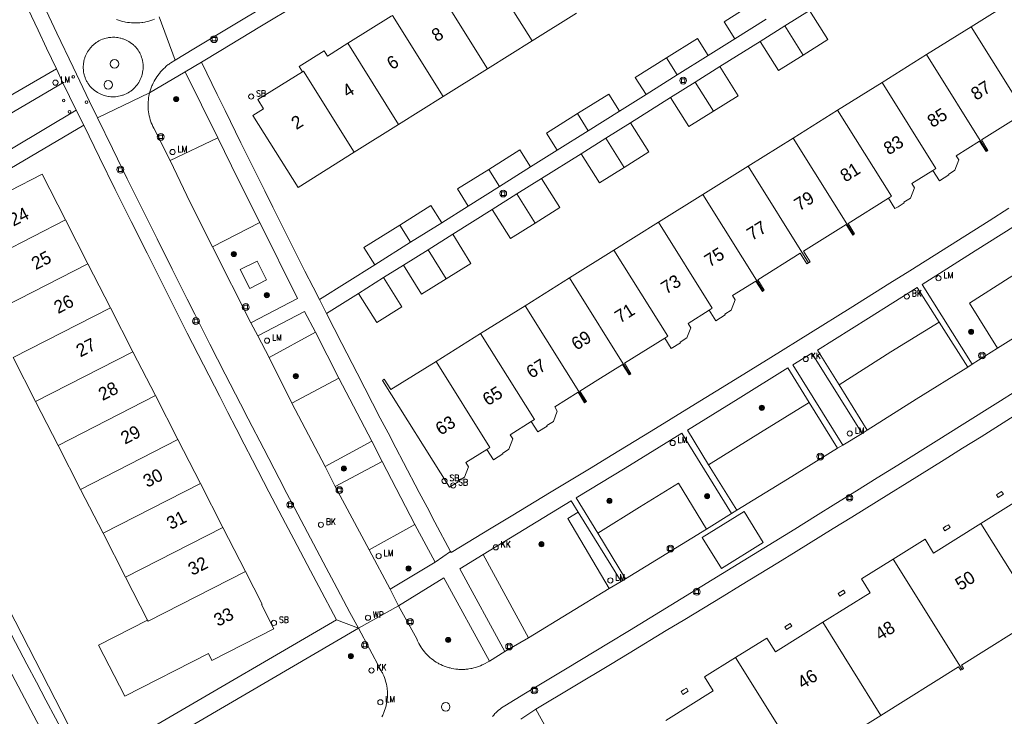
# Model space of a CAD drawing. Header units: metres. Extents: x 138165 to 154469, y 480134 to 494189.
# Tile 801 of 1056: x 146038 to 146134, y 488058 to 488126. Entities that reach past the tile are written whole.
import ezdxf

# ---------------------------------------------------------------- set-up
doc = ezdxf.new("R2010")
doc.units = ezdxf.units.M
doc.header["$LTSCALE"] = 0.001
doc.header["$MEASUREMENT"] = 0
for name, color, linetype, lineweight in [('Level 5', 7, 'Continuous', 0), ('TOP-L-terrein hoogteverschil grondkering', 7, 'Continuous', 0), ('TOP-L-topo objecten punt', 7, 'Continuous', 0), ('TOP-L-topo objecten vlak', 7, 'Continuous', 0), ('TOP-L-verharding molgoot', 7, 'Continuous', 0), ('TOP-T-topo huisnummering naamgeving', 7, 'Continuous', 0)]:
    doc.layers.add(name, color=color, linetype=linetype, lineweight=lineweight)
doc.styles.add('Style-INTL_ISO', font='INTL_ISO.shx')
doc.styles.add('Style-STANDARD', font='STANDARD.shx')

# ---------------------------------------------------------------- blocks, each defined once
blk = doc.blocks.new('24')
at = {"layer": 'TOP-L-topo objecten punt', "color": 7, "linetype": 'Continuous', "lineweight": 0}
for radius in [0.025, 0.0182, 0.0115, 0.005]:
    blk.add_circle((0, 0), radius, dxfattribs=at)
blk = doc.blocks.new('39')
at = {"layer": 'TOP-L-topo objecten punt', "color": 7, "linetype": 'Continuous', "lineweight": 0}
for p, q in [((0.0175, 0.0175), (-0.0175, 0.0175)), ((-0.0175, 0.0175), (-0.0175, -0.0175)), ((0.0175, 0.0175), (0.0175, -0.0175)), ((0.0175, -0.0175), (-0.0175, -0.0175))]:
    blk.add_line(p, q, dxfattribs=at)
blk.add_circle((0, 0), 0.0332, dxfattribs=at)
blk = doc.blocks.new('*U13')
at = {"layer": 'Level 5', "color": 7, "linetype": 'Continuous', "lineweight": 0}
blk.add_circle((0, 0), 0.0415, dxfattribs=at)
blk = doc.blocks.new('150')
at = {"layer": 'Level 5', "color": 7, "linetype": 'Continuous', "lineweight": 0}
blk.add_blockref('*U13', (0, 0), dxfattribs=at)
blk = doc.blocks.new('73')
at = {"layer": 'TOP-L-topo objecten punt', "color": 7, "linetype": 'Continuous', "lineweight": 0}
blk.add_circle((0, 0), 0.025, dxfattribs=at)
at = {"layer": 'TOP-L-topo objecten punt', "color": 7, "linetype": 'Continuous', "lineweight": 0, "style": 'Style-STANDARD'}
blk.add_text('WP', height=0.06, dxfattribs=at).set_placement((0.0483, 0))
blk = doc.blocks.new('72')
at = {"layer": 'TOP-L-topo objecten punt', "color": 7, "linetype": 'Continuous', "lineweight": 0}
blk.add_circle((0, 0), 0.025, dxfattribs=at)
at = {"layer": 'TOP-L-topo objecten punt', "color": 7, "linetype": 'Continuous', "lineweight": 0, "style": 'Style-STANDARD'}
blk.add_text('BK', height=0.06, dxfattribs=at).set_placement((0.0483, 0))
blk = doc.blocks.new('10')
at = {"layer": 'TOP-L-topo objecten punt', "linetype": 'Continuous', "lineweight": 0}
blk.add_circle((0, 0), 0.0125, dxfattribs=at)
blk = doc.blocks.new('16')
at = {"layer": 'TOP-L-topo objecten punt', "color": 7, "linetype": 'Continuous', "lineweight": 0}
blk.add_circle((0, 0), 0.025, dxfattribs=at)
at = {"layer": 'TOP-L-topo objecten punt', "color": 7, "linetype": 'Continuous', "lineweight": 0, "style": 'Style-STANDARD'}
blk.add_text('LM', height=0.06, dxfattribs=at).set_placement((0.0483, 0))
blk = doc.blocks.new('119')
at = {"layer": 'TOP-L-topo objecten punt', "color": 7, "linetype": 'Continuous', "lineweight": 0}
blk.add_circle((0, 0), 0.025, dxfattribs=at)
at = {"layer": 'TOP-L-topo objecten punt', "color": 7, "linetype": 'Continuous', "lineweight": 0, "style": 'Style-STANDARD'}
blk.add_text('KK', height=0.06, dxfattribs=at).set_placement((0.0483, 0))
blk = doc.blocks.new('175')
at = {"layer": 'TOP-L-topo objecten punt', "color": 7, "linetype": 'Continuous', "lineweight": 0}
blk.add_circle((0, 0), 0.025, dxfattribs=at)
at = {"layer": 'TOP-L-topo objecten punt', "color": 7, "linetype": 'Continuous', "lineweight": 0, "style": 'Style-STANDARD'}
blk.add_text('SB', height=0.06, dxfattribs=at).set_placement((0.0483, 0))

msp = doc.modelspace()

# ---------------------------------------------------------------- linework, layer by layer
at = {"layer": 'TOP-L-terrein hoogteverschil grondkering', "flags": 128}
msp.add_lwpolyline([(146044.736, 488053.817), (146020.112, 488101.774), (146032.537, 488109.053)], dxfattribs=at)
at = {"layer": 'TOP-L-topo objecten vlak', "flags": 128}
for points in [[(146016.543, 488176.221), (146004.786, 488169.298), (145992.252, 488161.931), (146017.418, 488107.327), (146029.857, 488114.634), (146041.612, 488121.435)], [(146016.543, 488176.221), (146017.32, 488174.45), (146018.1, 488172.679), (146019.663, 488169.141), (146020.448, 488167.372), (146021.235, 488165.605), (146022.813, 488162.073), (146023.605, 488160.308), (146024.399, 488158.544), (146025.992, 488155.019), (146026.791, 488153.257), (146027.593, 488151.496), (146029.2, 488147.977), (146030.815, 488144.462), (146031.625, 488142.705), (146032.437, 488140.949), (146033.251, 488139.194), (146034.884, 488135.687), (146036.525, 488132.183), (146038.172, 488128.683), (146039.827, 488125.186), (146040.657, 488123.438), (146041.612, 488121.435)], [(146037.719, 488133.207), (146038.503, 488131.544), (146039.288, 488129.882), (146040.865, 488126.56), (146041.656, 488124.9), (146043.243, 488121.584), (146044.838, 488118.271), (146045.619, 488116.658)], [(146087.852, 488124.148), (146082.914, 488132.034), (146082.814, 488131.971)], [(146078.593, 488129.328), (146083.531, 488121.442)], [(146134.854, 488128.232), (146130.532, 488125.528)], [(146062.263, 488127.768), (146058.622, 488125.569), (146054.978, 488123.377), (146053.154, 488122.284)], [(146055.715, 488122.085), (146057.607, 488123.223), (146061.388, 488125.504), (146065.165, 488127.792)], [(146109.56, 488127.919), (146106.531, 488126.018), (146107.57, 488124.362)], [(146112.43, 488125.605), (146114.827, 488127.109)], [(146114.206, 488122.775), (146116.603, 488124.279), (146114.827, 488127.109)], [(146051.162, 488126.267), (146050.976, 488126.195), (146050.882, 488126.162), (146050.692, 488126.101), (146050.5, 488126.048), (146050.306, 488126.003), (146050.208, 488125.983), (146050.012, 488125.95), (146049.913, 488125.936), (146049.715, 488125.914), (146049.516, 488125.901), (146049.417, 488125.897), (146049.218, 488125.895), (146049.019, 488125.902), (146048.919, 488125.908), (146048.721, 488125.926), (146048.523, 488125.952), (146048.327, 488125.987), (146048.229, 488126.007), (146048.035, 488126.053), (146047.939, 488126.078), (146047.844, 488126.106), (146047.748, 488126.136), (146047.56, 488126.201), (146047.467, 488126.236)], [(146053.154, 488122.284), (146051.608, 488126.477)], [(146074.169, 488126.557), (146069.948, 488123.914)], [(146079.208, 488118.735), (146074.27, 488126.62), (146074.169, 488126.557)], [(146087.852, 488124.148), (146092.176, 488126.855)], [(146110.598, 488126.264), (146107.57, 488124.362)], [(146110.032, 488124.1), (146112.43, 488125.605)], [(146112.43, 488125.605), (146114.206, 488122.775)], [(146130.532, 488125.528), (146126.208, 488122.822)], [(146136.405, 488116.143), (146130.532, 488125.528)], [(146045.417, 488123.939), (146045.479, 488123.984), (146045.607, 488124.068), (146045.739, 488124.145), (146045.875, 488124.215), (146045.944, 488124.247), (146046.085, 488124.306), (146046.229, 488124.358), (146046.302, 488124.381), (146046.45, 488124.421), (146046.599, 488124.454), (146046.675, 488124.467), (146046.826, 488124.488), (146046.902, 488124.495), (146047.055, 488124.504), (146047.208, 488124.505), (146047.284, 488124.502), (146047.437, 488124.491), (146047.589, 488124.472), (146047.664, 488124.459), (146047.814, 488124.428), (146047.888, 488124.41), (146048.035, 488124.367), (146048.108, 488124.343), (146048.18, 488124.317), (146048.251, 488124.289), (146048.321, 488124.259), (146048.46, 488124.194), (146048.528, 488124.159), (146048.66, 488124.083), (146048.789, 488124), (146048.913, 488123.911), (146048.974, 488123.864), (146049.091, 488123.765), (146049.147, 488123.714), (146049.202, 488123.661), (146049.256, 488123.606), (146049.359, 488123.493), (146049.408, 488123.435), (146049.456, 488123.375), (146049.547, 488123.252), (146049.631, 488123.124), (146049.708, 488122.992), (146049.754, 488122.901), (146049.786, 488122.831), (146049.845, 488122.69), (146049.896, 488122.546), (146049.919, 488122.473), (146049.94, 488122.399), (146049.976, 488122.251), (146049.991, 488122.176), (146050.004, 488122.1), (146050.015, 488122.025), (146050.032, 488121.872), (146050.04, 488121.72), (146050.04, 488121.567), (146050.038, 488121.49), (146050.033, 488121.414), (146050.017, 488121.262), (146049.994, 488121.111), (146049.979, 488121.036), (146049.944, 488120.887), (146049.901, 488120.74), (146049.85, 488120.595), (146049.822, 488120.524), (146049.76, 488120.384), (146049.691, 488120.248), (146049.654, 488120.181), (146049.615, 488120.115), (146049.532, 488119.987), (146049.488, 488119.924), (146049.395, 488119.802), (146049.347, 488119.743), (146049.245, 488119.629), (146049.137, 488119.521), (146049.081, 488119.469), (146048.965, 488119.369), (146048.905, 488119.321), (146048.844, 488119.275), (146048.718, 488119.188), (146048.588, 488119.108), (146048.454, 488119.034), (146048.385, 488119), (146048.246, 488118.937), (146048.103, 488118.882), (146048.031, 488118.857), (146047.958, 488118.834), (146047.81, 488118.794), (146047.661, 488118.761), (146047.51, 488118.737), (146047.358, 488118.72), (146047.205, 488118.711), (146047.129, 488118.71), (146046.976, 488118.713), (146046.899, 488118.718), (146046.747, 488118.733), (146046.671, 488118.744), (146046.521, 488118.771), (146046.372, 488118.806), (146046.298, 488118.827), (146046.152, 488118.873), (146046.08, 488118.899), (146046.009, 488118.927), (146045.869, 488118.989), (146045.8, 488119.022), (146045.732, 488119.057), (146045.666, 488119.094), (146045.6, 488119.133), (146045.471, 488119.216), (146045.408, 488119.26), (146045.286, 488119.352), (146045.169, 488119.451), (146045.113, 488119.502), (146045.004, 488119.61), (146044.901, 488119.723), (146044.804, 488119.841), (146044.758, 488119.902), (146044.671, 488120.028), (146044.59, 488120.158), (146044.543, 488120.245), (146044.477, 488120.383), (146044.418, 488120.525), (146044.391, 488120.596), (146044.344, 488120.742), (146044.323, 488120.815), (146044.304, 488120.889), (146044.287, 488120.964), (146044.258, 488121.114), (146044.247, 488121.19), (146044.231, 488121.342), (146044.222, 488121.495), (146044.221, 488121.571), (146044.225, 488121.724), (146044.229, 488121.8), (146044.245, 488121.952), (146044.268, 488122.104), (146044.283, 488122.179), (146044.318, 488122.327), (146044.361, 488122.474), (146044.385, 488122.547), (146044.44, 488122.69), (146044.501, 488122.83), (146044.57, 488122.966), (146044.607, 488123.033), (146044.646, 488123.099), (146044.729, 488123.228), (146044.819, 488123.352), (146044.914, 488123.471), (146045.016, 488123.585), (146045.069, 488123.64), (146045.124, 488123.694), (146045.18, 488123.746), (146045.296, 488123.846), (146045.417, 488123.939)], [(146083.531, 488121.442), (146087.852, 488124.148)], [(146104.988, 488122.74), (146103.948, 488124.397), (146100.92, 488122.498)], [(146107.57, 488124.362), (146104.988, 488122.74)], [(146069.948, 488123.914), (146067.954, 488122.666), (146067.636, 488123.174), (146065.205, 488121.652), (146065.523, 488121.144)], [(146069.948, 488123.914), (146074.885, 488116.028)], [(146106.124, 488121.647), (146110.032, 488124.1)], [(146110.032, 488124.1), (146111.808, 488121.27), (146114.206, 488122.775)], [(146050.674, 488119.105), (146050.7, 488119.202), (146050.729, 488119.299), (146050.792, 488119.491), (146050.826, 488119.586), (146050.9, 488119.774), (146050.94, 488119.867), (146051.025, 488120.05), (146051.118, 488120.23), (146051.217, 488120.406), (146051.27, 488120.493), (146051.379, 488120.663), (146051.496, 488120.828), (146051.556, 488120.909), (146051.618, 488120.989), (146051.747, 488121.144), (146051.882, 488121.295), (146052.023, 488121.44), (146052.17, 488121.579), (146052.245, 488121.647), (146052.322, 488121.713), (146052.479, 488121.84), (146052.559, 488121.901), (146052.641, 488121.961), (146052.724, 488122.019), (146052.893, 488122.13), (146052.979, 488122.183), (146053.154, 488122.284)], [(146100.92, 488122.498), (146097.892, 488120.597), (146098.932, 488118.937)], [(146101.961, 488120.839), (146100.92, 488122.498)], [(146104.988, 488122.74), (146101.961, 488120.839)], [(146126.208, 488122.822), (146121.885, 488120.116)], [(146132.081, 488113.437), (146126.208, 488122.822)], [(146041.612, 488121.435), (146042.248, 488120.085)], [(146055.715, 488122.085), (146054.132, 488121.132)], [(146067.175, 488098.989), (146066.565, 488100.193), (146065.779, 488101.751), (146064.211, 488104.869), (146062.65, 488107.992), (146061.872, 488109.554), (146061.096, 488111.117), (146060.322, 488112.681), (146059.55, 488114.247), (146058.01, 488117.379), (146057.243, 488118.947), (146055.715, 488122.085)], [(146079.208, 488118.735), (146083.531, 488121.442)], [(146103.727, 488120.143), (146106.124, 488121.647)], [(146105.502, 488117.314), (146107.899, 488118.818), (146106.124, 488121.647)], [(146050.674, 488119.105), (146054.132, 488121.132)], [(146054.132, 488121.132), (146057.295, 488114.716)], [(146065.523, 488121.144), (146061.201, 488118.437), (146061.755, 488117.553), (146060.722, 488116.906), (146065.107, 488109.905), (146070.562, 488113.321)], [(146070.562, 488113.321), (146065.624, 488121.207), (146065.523, 488121.144)], [(146101.961, 488120.839), (146098.932, 488118.937)], [(146042.248, 488120.085), (146017.456, 488105.521)], [(146043.543, 488117.412), (146042.248, 488120.085)], [(146101.329, 488118.638), (146103.727, 488120.143)], [(146103.727, 488120.143), (146105.502, 488117.314)], [(146121.885, 488120.116), (146117.562, 488117.411)], [(146121.885, 488120.116), (146127.12, 488111.75), (146126.819, 488111.561)], [(146045.619, 488116.658), (146050.674, 488119.105)], [(146052.686, 488112.503), (146051.071, 488115.661), (146050.991, 488115.824), (146050.949, 488115.914), (146050.91, 488116.004), (146050.837, 488116.188), (146050.803, 488116.281), (146050.741, 488116.469), (146050.687, 488116.659), (146050.662, 488116.755), (146050.64, 488116.851), (146050.601, 488117.045), (146050.57, 488117.24), (146050.547, 488117.437), (146050.532, 488117.634), (146050.525, 488117.832), (146050.526, 488118.029), (146050.535, 488118.227), (146050.552, 488118.424), (146050.577, 488118.62), (146050.61, 488118.815), (146050.629, 488118.912), (146050.674, 488119.105)], [(146074.885, 488116.028), (146079.208, 488118.735)], [(146096.35, 488117.315), (146095.308, 488118.976), (146092.28, 488117.076)], [(146098.932, 488118.937), (146096.35, 488117.315)], [(146097.419, 488116.186), (146101.329, 488118.638)], [(146101.329, 488118.638), (146103.104, 488115.809), (146105.502, 488117.314)], [(146018.731, 488102.853), (146031.245, 488110.098), (146043.543, 488117.412)], [(146043.543, 488117.412), (146044.272, 488115.94)], [(146070.967, 488067.049), (146070.149, 488068.573), (146068.608, 488071.457), (146067.841, 488072.9), (146066.31, 488075.789), (146064.787, 488078.682), (146064.028, 488080.13), (146063.271, 488081.579), (146061.762, 488084.48), (146060.26, 488087.384), (146059.512, 488088.838), (146058.021, 488091.748), (146057.278, 488093.204), (146056.537, 488094.661), (146055.06, 488097.578), (146054.324, 488099.038), (146052.858, 488101.96), (146051.399, 488104.886), (146049.947, 488107.816), (146048.502, 488110.749), (146047.065, 488113.686), (146045.619, 488116.658)], [(146092.28, 488117.076), (146089.251, 488115.175), (146090.295, 488113.511)], [(146092.28, 488117.076), (146093.323, 488115.413)], [(146096.35, 488117.315), (146093.323, 488115.413)], [(146117.562, 488117.411), (146113.239, 488114.706)], [(146122.496, 488108.855), (146122.798, 488109.044), (146117.562, 488117.411)], [(146132.081, 488113.437), (146132.178, 488113.498), (146131.541, 488114.516), (146135.686, 488117.11), (146136.323, 488116.092), (146136.405, 488116.143)], [(146044.272, 488115.94), (146032.537, 488109.053), (146020.112, 488101.774), (146044.736, 488053.817)], [(146044.272, 488115.94), (146045.799, 488112.823), (146047.334, 488109.709), (146048.104, 488108.153), (146048.876, 488106.598), (146050.425, 488103.491), (146051.202, 488101.939), (146052.762, 488098.837), (146054.329, 488095.739), (146055.903, 488092.645), (146057.484, 488089.554), (146058.277, 488088.01), (146059.072, 488086.467), (146059.869, 488084.925), (146060.668, 488083.384), (146062.27, 488080.304), (146063.88, 488077.228), (146064.687, 488075.692), (146066.307, 488072.621), (146067.12, 488071.087), (146068.841, 488067.854)], [(146070.562, 488113.321), (146074.885, 488116.028)], [(146095.022, 488114.682), (146097.419, 488116.186)], [(146096.798, 488111.852), (146099.195, 488113.356), (146097.419, 488116.186)], [(146057.295, 488114.716), (146052.686, 488112.503)], [(146057.295, 488114.716), (146059.279, 488110.671), (146061.376, 488106.502)], [(146093.323, 488115.413), (146090.295, 488113.511)], [(146092.624, 488113.177), (146095.022, 488114.682)], [(146096.798, 488111.852), (146095.022, 488114.682)], [(146113.239, 488114.706), (146108.852, 488111.96)], [(146113.239, 488114.706), (146119.112, 488105.322)], [(146126.819, 488111.561), (146127.456, 488110.543), (146128.364, 488111.112), (146128.327, 488111.171), (146128.967, 488111.572), (146129.346, 488112.572), (146129.09, 488112.982), (146131.363, 488114.404), (146132, 488113.387), (146132.081, 488113.437)], [(146087.714, 488111.89), (146086.669, 488113.555), (146083.641, 488111.655)], [(146090.295, 488113.511), (146087.714, 488111.89)], [(146088.78, 488110.764), (146092.624, 488113.177)], [(146092.624, 488113.177), (146094.4, 488110.347), (146096.798, 488111.852)], [(146056.783, 488104.129), (146054.619, 488108.432), (146052.686, 488112.503)], [(146087.714, 488111.89), (146084.687, 488109.989)], [(146108.852, 488111.96), (146104.465, 488109.215)], [(146108.852, 488111.96), (146114.724, 488102.576)], [(146042.495, 488106.743), (146040.222, 488111.186), (146030.75, 488106.339), (146033.023, 488101.896)], [(146083.641, 488111.655), (146080.612, 488109.755), (146081.658, 488108.086)], [(146084.687, 488109.989), (146083.641, 488111.655)], [(146086.383, 488109.26), (146088.78, 488110.764)], [(146088.158, 488106.431), (146090.555, 488107.935), (146088.78, 488110.764)], [(146122.496, 488108.855), (146123.132, 488107.838), (146123.435, 488108.027), (146124.04, 488108.406), (146124.003, 488108.466), (146124.645, 488108.867), (146125.023, 488109.866), (146124.767, 488110.276), (146126.819, 488111.561)], [(146084.687, 488109.989), (146081.658, 488108.086)], [(146083.985, 488107.755), (146086.383, 488109.26)], [(146086.383, 488109.26), (146088.158, 488106.431)], [(146104.465, 488109.215), (146100.141, 488106.51)], [(146110.337, 488099.831), (146104.465, 488109.215)], [(146119.112, 488105.322), (146119.209, 488105.382), (146118.571, 488106.399), (146122.496, 488108.855)], [(146079.075, 488106.464), (146078.028, 488108.133), (146075, 488106.234)], [(146081.658, 488108.086), (146079.075, 488106.464)], [(146134.202, 488107.868), (146132.279, 488106.65), (146128.432, 488104.219), (146124.58, 488101.794), (146122.652, 488100.585), (146118.794, 488098.17), (146114.931, 488095.763), (146111.064, 488093.362), (146109.129, 488092.164), (146107.193, 488090.968), (146103.318, 488088.581), (146101.379, 488087.39), (146099.439, 488086.201), (146095.555, 488083.827), (146093.612, 488082.643), (146089.722, 488080.28), (146085.828, 488077.924), (146083.879, 488076.748), (146079.979, 488074.402), (146079.939, 488074.476)], [(146080.139, 488105.343), (146083.985, 488107.755)], [(146083.985, 488107.755), (146085.76, 488104.926), (146088.158, 488106.431)], [(146130.655, 488092.694), (146125.777, 488100.46), (146130.924, 488103.736), (146135.999, 488106.915), (146138.114, 488103.549)], [(146042.495, 488106.743), (146033.023, 488101.896)], [(146044.682, 488102.47), (146042.495, 488106.743)], [(146056.783, 488104.129), (146061.376, 488106.502)], [(146061.376, 488106.502), (146065.061, 488099.095), (146060.525, 488096.721)], [(146075, 488106.234), (146071.515, 488104.046), (146072.564, 488102.374)], [(146075, 488106.234), (146076.049, 488104.563)], [(146079.075, 488106.464), (146076.049, 488104.563)], [(146100.141, 488106.51), (146095.818, 488103.804)], [(146100.141, 488106.51), (146105.377, 488098.144), (146105.074, 488097.954)], [(146114.724, 488102.576), (146114.885, 488102.677), (146114.249, 488103.693), (146118.394, 488106.288), (146119.03, 488105.271), (146119.112, 488105.322)], [(146077.742, 488103.839), (146080.139, 488105.343)], [(146079.518, 488101.009), (146081.915, 488102.513), (146080.139, 488105.343)], [(146060.525, 488096.721), (146056.783, 488104.129)], [(146076.049, 488104.563), (146072.564, 488102.374)], [(146075.344, 488102.334), (146077.742, 488103.839)], [(146077.742, 488103.839), (146079.518, 488101.009)], [(146095.818, 488103.804), (146091.495, 488101.099)], [(146100.752, 488095.248), (146101.053, 488095.437), (146095.818, 488103.804)], [(146110.337, 488099.831), (146110.433, 488099.891), (146109.797, 488100.909), (146113.926, 488103.493), (146114.563, 488102.475), (146114.724, 488102.576)], [(146138.114, 488103.549), (146134.243, 488101.113), (146130.372, 488098.649), (146133.115, 488094.265)], [(146035.21, 488097.623), (146044.682, 488102.47)], [(146046.869, 488098.197), (146044.682, 488102.47)], [(146062.05, 488100.908), (146061.126, 488102.738), (146059.475, 488101.904), (146060.4, 488100.074), (146062.05, 488100.908)], [(146072.564, 488102.374), (146067.175, 488098.989)], [(146073.422, 488101.128), (146075.344, 488102.334)], [(146075.344, 488102.334), (146077.12, 488099.504), (146079.518, 488101.009)], [(146070.974, 488099.591), (146072.75, 488096.761), (146075.198, 488098.298), (146073.422, 488101.128)], [(146070.974, 488099.591), (146073.422, 488101.128)], [(146091.495, 488101.099), (146087.171, 488098.393)], [(146091.495, 488101.099), (146097.367, 488091.715)], [(146105.074, 488097.954), (146105.71, 488096.936), (146106.618, 488097.504), (146106.582, 488097.564), (146107.224, 488097.966), (146107.602, 488098.965), (146107.345, 488099.375), (146109.619, 488100.796), (146110.256, 488099.78), (146110.337, 488099.831)], [(146067.873, 488097.634), (146070.974, 488099.591)], [(146117.707, 488090.702), (146115.596, 488094.079), (146120.565, 488097.191), (146125.304, 488100.163), (146127.421, 488096.808)], [(146067.175, 488098.989), (146067.873, 488097.634)], [(146087.171, 488098.393), (146082.848, 488095.688)], [(146087.171, 488098.393), (146093.043, 488089.01)], [(146140.938, 488099.186), (146137.001, 488096.685), (146133.115, 488094.265)], [(146046.869, 488098.197), (146037.397, 488093.349)], [(146049.055, 488093.924), (146046.869, 488098.197)], [(146066.797, 488095.811), (146065.739, 488097.82), (146061.191, 488095.465)], [(146079.939, 488074.476), (146078.406, 488077.358), (146077.642, 488078.8), (146076.88, 488080.243), (146075.361, 488083.133), (146074.604, 488084.579), (146073.849, 488086.026), (146073.096, 488087.473), (146072.345, 488088.922), (146071.595, 488090.372), (146070.847, 488091.823), (146069.356, 488094.726), (146067.873, 488097.634)], [(146100.752, 488095.248), (146101.388, 488094.23), (146102.296, 488094.799), (146102.258, 488094.859), (146102.9, 488095.26), (146103.279, 488096.259), (146103.023, 488096.669), (146105.074, 488097.954)], [(146060.525, 488096.721), (146061.191, 488095.465)], [(146127.421, 488096.808), (146122.72, 488093.914), (146117.707, 488090.702)], [(146127.421, 488096.808), (146130.228, 488092.427)], [(146061.191, 488095.465), (146062.28, 488093.347)], [(146062.28, 488093.347), (146066.797, 488095.811)], [(146066.797, 488095.811), (146069.058, 488091.355)], [(146082.848, 488095.688), (146078.525, 488092.982)], [(146087.782, 488087.132), (146088.083, 488087.321), (146082.848, 488095.688)], [(146097.367, 488091.715), (146097.464, 488091.776), (146096.828, 488092.792), (146100.752, 488095.248)], [(146039.583, 488089.077), (146049.055, 488093.924)], [(146051.242, 488089.65), (146049.055, 488093.924)], [(146118.082, 488084.827), (146113.214, 488092.659), (146115.067, 488093.79), (146119.938, 488085.958)], [(146133.115, 488094.265), (146130.655, 488092.694)], [(146037.397, 488093.349), (146039.583, 488089.077)], [(146064.507, 488088.926), (146062.28, 488093.347)], [(146078.525, 488092.982), (146074.128, 488090.231), (146073.491, 488091.248), (146073.313, 488091.137), (146079.824, 488080.736), (146080.679, 488081.272), (146080.643, 488081.332), (146081.284, 488081.733), (146081.662, 488082.732), (146081.405, 488083.141), (146083.457, 488084.426)], [(146078.525, 488092.982), (146083.761, 488084.616), (146083.457, 488084.426)], [(146093.043, 488089.01), (146093.14, 488089.07), (146092.503, 488090.086), (146094.262, 488091.187), (146096.649, 488092.68), (146097.285, 488091.664), (146097.367, 488091.715)], [(146130.655, 488092.694), (146130.228, 488092.427)], [(146137.383, 488091.665), (146133.395, 488089.149), (146129.403, 488086.64), (146127.405, 488085.388), (146123.407, 488082.889), (146121.406, 488081.642), (146119.404, 488080.397), (146117.401, 488079.153), (146115.397, 488077.911), (146113.392, 488076.671), (146109.379, 488074.196), (146105.361, 488071.727), (146101.34, 488069.266), (146097.314, 488066.811), (146095.3, 488065.586), (146091.268, 488063.142), (146087.232, 488060.704), (146085.212, 488059.488), (146085.051, 488059.389), (146084.894, 488059.282), (146084.818, 488059.227), (146084.742, 488059.17), (146084.595, 488059.051), (146084.523, 488058.989), (146084.453, 488058.926), (146084.316, 488058.795), (146084.25, 488058.727), (146084.122, 488058.587), (146084, 488058.443)], [(146105.01, 488082.92), (146102.978, 488086.304), (146107.894, 488089.336), (146112.705, 488092.357), (146114.78, 488088.976)], [(146130.228, 488092.427), (146125.185, 488089.292), (146120.436, 488086.288)], [(146069.058, 488091.355), (146064.507, 488088.926)], [(146072.262, 488085.222), (146069.058, 488091.355)], [(146120.436, 488086.288), (146117.707, 488090.702)], [(146087.782, 488087.132), (146088.418, 488086.115), (146089.326, 488086.683), (146089.289, 488086.743), (146089.931, 488087.144), (146090.31, 488088.144), (146090.053, 488088.553), (146092.326, 488089.975), (146092.962, 488088.959), (146093.043, 488089.01)], [(146039.583, 488089.077), (146041.77, 488084.803)], [(146051.242, 488089.65), (146041.77, 488084.803)], [(146053.429, 488085.378), (146051.242, 488089.65)], [(146064.507, 488088.926), (146067.726, 488082.771)], [(146114.78, 488088.976), (146110.068, 488086.052), (146105.01, 488082.92)], [(146114.78, 488088.976), (146117.561, 488084.534)], [(146088.218, 488059.17), (146091.848, 488061.339), (146095.474, 488063.515), (146097.285, 488064.605), (146100.905, 488066.792), (146102.713, 488067.887), (146106.326, 488070.084), (146108.132, 488071.185), (146109.936, 488072.287), (146111.739, 488073.391), (146113.541, 488074.497), (146117.142, 488076.714), (146118.94, 488077.825), (146122.535, 488080.052), (146124.331, 488081.168), (146127.919, 488083.406), (146129.712, 488084.527), (146131.503, 488085.65), (146135.083, 488087.901)], [(146083.457, 488084.426), (146084.095, 488083.409), (146085.003, 488083.978), (146084.965, 488084.037), (146085.607, 488084.439), (146085.985, 488085.438), (146085.73, 488085.847), (146087.782, 488087.132)], [(146094.252, 488076.286), (146092.157, 488079.71), (146096.91, 488082.581), (146102.425, 488085.995), (146107.231, 488078.174)], [(146119.938, 488085.958), (146118.082, 488084.827)], [(146120.436, 488086.288), (146119.938, 488085.958)], [(146043.957, 488080.531), (146053.429, 488085.378)], [(146055.615, 488081.105), (146053.429, 488085.378)], [(146067.726, 488082.771), (146072.262, 488085.222)], [(146072.262, 488085.222), (146073.275, 488083.235)], [(146041.77, 488084.803), (146043.957, 488080.531)], [(146117.561, 488084.534), (146112.678, 488081.526), (146107.757, 488078.499)], [(146118.082, 488084.827), (146117.561, 488084.534)], [(146073.275, 488083.235), (146068.699, 488080.823)], [(146076.471, 488077.112), (146073.275, 488083.235)], [(146138.292, 488083.323), (146135.259, 488081.429), (146136.1, 488080.084), (146131.498, 488077.21)], [(146068.699, 488080.823), (146067.726, 488082.771)], [(146107.757, 488078.499), (146105.01, 488082.92)], [(146055.615, 488081.105), (146046.143, 488076.258)], [(146057.802, 488076.831), (146055.615, 488081.105)], [(146104.828, 488076.668), (146102.085, 488081.129), (146098.289, 488078.802), (146094.252, 488076.286)], [(146043.957, 488080.531), (146046.143, 488076.258)], [(146068.699, 488080.823), (146072.013, 488074.643)], [(146133.16, 488079.74), (146133.677, 488080.063), (146133.508, 488080.334), (146132.991, 488080.011), (146133.16, 488079.74)], [(146083.095, 488074.197), (146091.652, 488079.408), (146092.328, 488078.318)], [(146095.362, 488070.892), (146091.326, 488077.696), (146092.328, 488078.318)], [(146092.328, 488078.318), (146096.512, 488071.578)], [(146108.491, 488078.37), (146110.319, 488075.36), (146106.262, 488072.844), (146104.404, 488075.867), (146108.491, 488078.37)], [(146107.231, 488078.174), (146104.828, 488076.668)], [(146107.757, 488078.499), (146107.231, 488078.174)], [(146131.498, 488077.21), (146126.896, 488074.336), (146126.056, 488075.68), (146122.969, 488073.752)], [(146137.151, 488068.161), (146131.498, 488077.21)], [(146046.143, 488076.258), (146048.33, 488071.984)], [(146048.33, 488071.984), (146057.802, 488076.831)], [(146059.988, 488072.559), (146057.802, 488076.831)], [(146072.013, 488074.643), (146076.471, 488077.112)], [(146076.471, 488077.112), (146078.45, 488073.455)], [(146094.252, 488076.286), (146096.953, 488071.844)], [(146104.828, 488076.668), (146100.961, 488074.307), (146096.953, 488071.844)], [(146128.325, 488077.098), (146128.079, 488076.944), (146127.808, 488076.774), (146127.978, 488076.502), (146128.495, 488076.826), (146128.325, 488077.098)], [(146074.056, 488070.837), (146072.013, 488074.643)], [(146078.45, 488073.455), (146079.939, 488074.476)], [(146078.45, 488073.455), (146074.056, 488070.837)], [(146083.095, 488074.197), (146080.832, 488072.799), (146085.214, 488064.749)], [(146087.492, 488066.091), (146083.095, 488074.197)], [(146122.969, 488073.752), (146119.882, 488071.824), (146120.722, 488070.48), (146116.12, 488067.605)], [(146122.969, 488073.752), (146129.674, 488063.018)], [(146050.462, 488067.818), (146045.717, 488065.39), (146048.261, 488060.418), (146056.388, 488064.577), (146056.737, 488063.895), (146062.764, 488066.979), (146061.556, 488069.34), (146061.619, 488069.372), (146059.988, 488072.559)], [(146059.988, 488072.559), (146050.516, 488067.712), (146050.462, 488067.818)], [(146048.33, 488071.984), (146050.462, 488067.818)], [(146074.877, 488069.217), (146079.279, 488071.933), (146083.709, 488063.838)], [(146096.512, 488071.578), (146095.362, 488070.892)], [(146096.953, 488071.844), (146096.512, 488071.578)], [(146032.698, 488071.146), (146046.087, 488045.852), (146046.836, 488044.913), (146046.901, 488044.86), (146047.034, 488044.759), (146047.172, 488044.665), (146047.243, 488044.62), (146047.315, 488044.577), (146047.461, 488044.496), (146047.536, 488044.459), (146047.688, 488044.388), (146047.765, 488044.356), (146047.922, 488044.297), (146048.001, 488044.27), (146048.161, 488044.223), (146048.242, 488044.202), (146048.324, 488044.183), (146048.406, 488044.166), (146048.57, 488044.137), (146048.736, 488044.117), (146048.903, 488044.105), (146048.95, 488044.104)], [(146074.056, 488070.837), (146074.877, 488069.217)], [(146095.362, 488070.892), (146087.492, 488066.091)], [(146117.783, 488070.134), (146118.037, 488070.294), (146118.3, 488070.457), (146118.13, 488070.729), (146117.859, 488070.559), (146117.613, 488070.407), (146117.783, 488070.134)], [(146074.877, 488069.217), (146070.967, 488067.049)], [(146083.709, 488063.838), (146083.109, 488063.508), (146083.005, 488063.458), (146082.827, 488063.38), (146082.647, 488063.309), (146082.463, 488063.246), (146082.371, 488063.217), (146082.184, 488063.165), (146081.995, 488063.121), (146081.9, 488063.102), (146081.708, 488063.07), (146081.612, 488063.057), (146081.419, 488063.036), (146081.323, 488063.029), (146081.129, 488063.021), (146080.935, 488063.02), (146080.741, 488063.028), (146080.644, 488063.035), (146080.451, 488063.054), (146080.259, 488063.082), (146080.069, 488063.117), (146079.88, 488063.16), (146079.786, 488063.185), (146079.693, 488063.211), (146079.508, 488063.27), (146079.416, 488063.302), (146079.325, 488063.336), (146079.235, 488063.372), (146079.146, 488063.41), (146078.97, 488063.491), (146078.883, 488063.534), (146078.797, 488063.579), (146078.712, 488063.626), (146078.545, 488063.725), (146078.382, 488063.83), (146078.224, 488063.942), (146078.071, 488064.061), (146077.922, 488064.186), (146077.85, 488064.25), (146077.709, 488064.384), (146077.641, 488064.453), (146077.509, 488064.595), (146077.383, 488064.743), (146077.264, 488064.895), (146077.15, 488065.053), (146077.096, 488065.133), (146077.043, 488065.215), (146076.943, 488065.381), (146076.85, 488065.551), (146076.764, 488065.725), (146076.724, 488065.813), (146076.649, 488065.992), (146074.877, 488069.217)], [(146068.841, 488067.854), (146051.513, 488057.727), (146044.736, 488053.817)], [(146068.841, 488067.854), (146070.967, 488067.049)], [(146129.674, 488063.018), (146129.809, 488063.103), (146129.597, 488063.442), (146137.151, 488068.161)], [(146044.124, 488053.396), (146043.401, 488054.751), (146041.53, 488058.267), (146040.598, 488060.026), (146039.667, 488061.786), (146038.738, 488063.548), (146036.885, 488067.073)], [(146044.933, 488051.804), (146070.967, 488067.049)], [(146070.967, 488067.049), (146073.12, 488063.014), (146073.217, 488062.847), (146073.263, 488062.762), (146073.307, 488062.676), (146073.349, 488062.589), (146073.428, 488062.413), (146073.499, 488062.234), (146073.564, 488062.052), (146073.62, 488061.867), (146073.669, 488061.68), (146073.69, 488061.586), (146073.728, 488061.396), (146073.757, 488061.206), (146073.769, 488061.11), (146073.786, 488060.917), (146073.792, 488060.821), (146073.797, 488060.628), (146073.797, 488060.531), (146073.79, 488060.338), (146073.784, 488060.242), (146073.775, 488060.146), (146073.753, 488059.954), (146073.739, 488059.859), (146073.704, 488059.669), (146073.684, 488059.574), (146073.662, 488059.48), (146073.612, 488059.294), (146073.584, 488059.201), (146073.523, 488059.018), (146073.489, 488058.928), (146073.416, 488058.749), (146073.377, 488058.66), (146073.336, 488058.573), (146073.249, 488058.401)], [(146116.12, 488067.605), (146111.518, 488064.73), (146110.679, 488066.074), (146107.647, 488064.181)], [(146112.947, 488067.491), (146112.701, 488067.338), (146112.43, 488067.169), (146112.6, 488066.897), (146113.117, 488067.22), (146112.947, 488067.491)], [(146121.773, 488058.556), (146116.12, 488067.605)], [(146087.492, 488066.091), (146085.214, 488064.749)], [(146085.214, 488064.749), (146083.709, 488063.838)], [(146107.647, 488064.181), (146104.614, 488062.287), (146105.454, 488060.943), (146100.852, 488058.069)], [(146114.351, 488053.447), (146107.647, 488064.181)], [(146121.773, 488058.556), (146129.326, 488063.273), (146129.538, 488062.933), (146129.674, 488063.018)], [(146102.862, 488061.193), (146102.592, 488061.022), (146102.345, 488060.869), (146102.515, 488060.598), (146103.032, 488060.921), (146102.862, 488061.193)], [(146086.748, 488058.174), (146088.218, 488059.17)], [(146114.862, 488013.024), (146113.294, 488015.624), (146112.459, 488017.014), (146110.794, 488019.796), (146109.137, 488022.582), (146107.486, 488025.373), (146106.663, 488026.769), (146105.842, 488028.167), (146104.205, 488030.966), (146102.575, 488033.768), (146100.952, 488036.575), (146100.143, 488037.98), (146099.336, 488039.386), (146097.727, 488042.2), (146096.925, 488043.609), (146096.125, 488045.019), (146095.326, 488046.429), (146094.529, 488047.841), (146093.734, 488049.254), (146092.941, 488050.668), (146092.149, 488052.082), (146091.36, 488053.498), (146089.785, 488056.332), (146088.218, 488059.17)], [(146114.351, 488053.447), (146114.487, 488053.532), (146114.274, 488053.872), (146121.773, 488058.556)]]:
    msp.add_lwpolyline(points, dxfattribs=at)
at = {"layer": 'TOP-L-verharding molgoot', "flags": 128}
for points in [[(146056.783, 488104.129), (146054.619, 488108.432), (146052.686, 488112.503)], [(146140.938, 488099.186), (146137.001, 488096.685), (146133.115, 488094.265)], [(146120.436, 488086.288), (146125.185, 488089.292), (146130.228, 488092.427)], [(146067.726, 488082.771), (146064.507, 488088.926)], [(146117.561, 488084.534), (146112.678, 488081.526), (146107.757, 488078.499)], [(146072.013, 488074.643), (146068.699, 488080.823)], [(146096.953, 488071.844), (146100.961, 488074.307), (146104.828, 488076.668)]]:
    msp.add_lwpolyline(points, dxfattribs=at)

# ---------------------------------------------------------------- block references
at = {"layer": 'TOP-L-topo objecten punt', "xscale": 10, "yscale": 10, "zscale": 10}
for name, p in [('39', (146056.938, 488124.316)), ('150', (146047.264, 488121.92)), ('16', (146041.516, 488120.091)), ('10', (146043.249, 488120.652)), ('150', (146046.656, 488119.872)), ('39', (146102.545, 488120.288)), ('175', (146060.546, 488118.737)), ('10', (146042.319, 488118.359)), ('24', (146053.254, 488118.495)), ('10', (146044.534, 488118.197)), ('10', (146042.889, 488117.244)), ('39', (146051.75, 488114.817)), ('16', (146052.904, 488113.343)), ('39', (146047.83, 488111.629)), ('39', (146085.048, 488109.302)), ('24', (146058.866, 488103.42)), ('16', (146127.369, 488101.071)), ('24', (146062.07, 488099.424)), ('72', (146124.286, 488099.294)), ('39', (146060.016, 488098.269)), ('39', (146055.178, 488096.907)), ('16', (146062.094, 488094.996)), ('24', (146130.537, 488095.863)), ('119', (146114.462, 488093.214)), ('39', (146131.604, 488093.554)), ('24', (146064.894, 488091.546)), ('24', (146110.187, 488088.468)), ('16', (146118.74, 488085.966)), ('16', (146101.526, 488085.044)), ('39', (146115.872, 488083.721)), ('24', (146069.565, 488082.552)), ('175', (146079.342, 488081.347)), ('175', (146080.191, 488080.915)), ('39', (146069.127, 488080.459)), ('24', (146104.868, 488079.873)), ('39', (146064.34, 488079.03)), ('24', (146095.373, 488079.416)), ('39', (146118.715, 488079.708)), ('72', (146067.331, 488077.089)), ('119', (146084.321, 488074.893)), ('24', (146088.76, 488075.198)), ('16', (146072.944, 488074.038)), ('39', (146101.307, 488074.777)), ('24', (146075.849, 488072.845)), ('16', (146095.465, 488071.673)), ('39', (146103.858, 488070.578)), ('73', (146071.902, 488068.05)), ('175', (146062.764, 488067.55)), ('39', (146075.991, 488067.648)), ('39', (146071.595, 488065.39)), ('24', (146079.7, 488065.887)), ('39', (146085.626, 488065.244)), ('24', (146070.245, 488064.317)), ('119', (146072.243, 488062.919)), ('39', (146088.073, 488060.979)), ('16', (146073.106, 488059.827)), ('150', (146079.456, 488059.392))]:
    msp.add_blockref(name, p, dxfattribs=at)

# ---------------------------------------------------------------- texts
at = {"layer": 'TOP-T-topo huisnummering naamgeving', "style": 'Style-INTL_ISO'}
for s, rotation, p in [('8', 32, (146078.581, 488124.011)), ('6', 32, (146074.237, 488121.29)), ('87', 32, (146131.019, 488118.317)), ('4', 32, (146069.913, 488118.583)), ('85', 32, (146126.78, 488115.665)), ('2', 32, (146064.943, 488115.471)), ('83', 32, (146122.531, 488113.006)), ('81', 32, (146118.313, 488110.366)), ('79', 32, (146113.84, 488107.568)), ('24', 27.1, (146037.422, 488106.077)), ('77', 32, (146109.23, 488104.682)), ('75', 32, (146105.108, 488102.104)), ('25', 27, (146039.59, 488101.842)), ('73', 32, (146100.891, 488099.464)), ('26', 27.1, (146041.772, 488097.579)), ('71', 32, (146096.398, 488096.652)), ('69', 32, (146092.17, 488094.006)), ('27', 27, (146043.932, 488093.357)), ('67', 32, (146087.793, 488091.268)), ('28', 27, (146046.099, 488089.122)), ('65', 32, (146083.544, 488088.608)), ('63', 32, (146078.965, 488085.743)), ('29', 27.1, (146048.274, 488084.873)), ('30', 27, (146050.441, 488080.672)), ('31', 27, (146052.727, 488076.576)), ('32', 27.1, (146054.821, 488072.113)), ('50', 31.9, (146129.486, 488070.648)), ('33', 27, (146057.319, 488067.153)), ('48', 31.9, (146121.695, 488065.782)), ('46', 31.9, (146114.16, 488061.075))]:
    msp.add_text(s, height=1.25, rotation=rotation, dxfattribs=at).set_placement(p)

doc.saveas('drawing.dxf')
